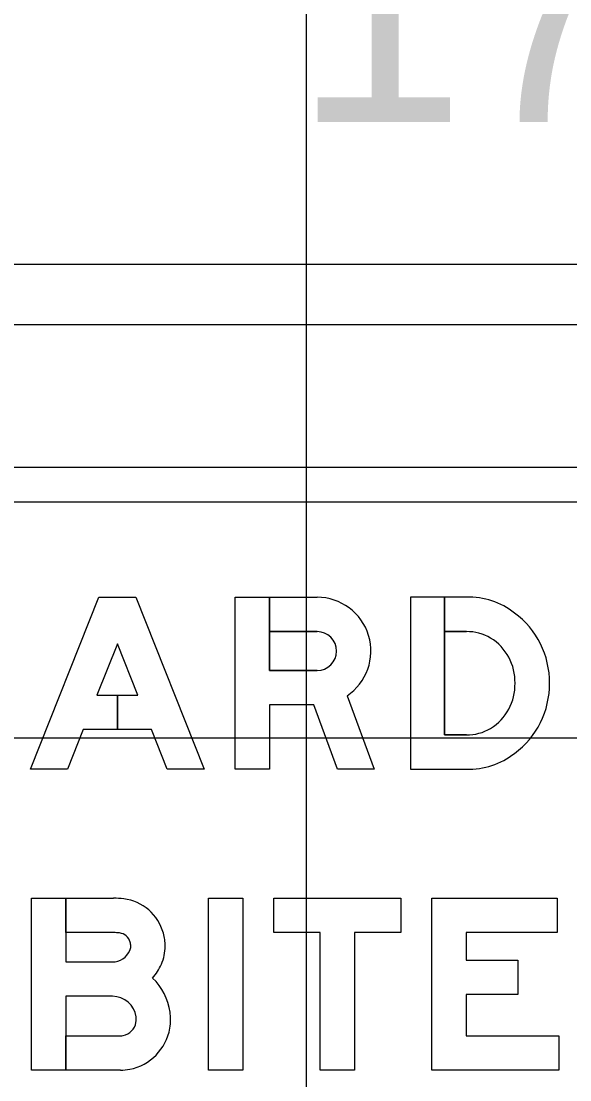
# Model space of a CAD drawing. Extents: x 2193008 to 2198143, y 1236112 to 1237864.
# Drawn here: x 2195089.48 to 2195092.14, y 1237183.45 to 1237188.57 of the extents above; entities that cross this region are included whole.
import ezdxf

# ---------------------------------------------------------------- set-up
doc = ezdxf.new("R2010")
doc.units = 0
for name, color, linetype in [('GSBWFILL', 7, 'Continuous'), ('GSCOLORFILL', 7, 'Continuous'), ('GSDIMS', 7, 'Continuous'), ('GSOUTLINE', 7, 'Continuous'), ('Level 55', 7, 'Continuous'), ('M-ROADS', 7, 'Continuous')]:
    doc.layers.add(name, color=color, linetype=linetype)

msp = doc.modelspace()

# ---------------------------------------------------------------- linework, layer by layer
at = {"layer": 'GSBWFILL'}
msp.add_line((2195091.636, 1237185.1203), (2195091.5295, 1237185.1203), dxfattribs=at)
for points in [[(2195089.9449, 1237185.3117), (2195089.9449, 1237185.1452), (2195089.7797, 1237185.1452), (2195089.7036, 1237184.9538), (2195089.5245, 1237184.9538), (2195089.8553, 1237185.7863), (2195090.0345, 1237185.7863), (2195090.3653, 1237184.9538), (2195090.1861, 1237184.9538), (2195090.11, 1237185.1452), (2195089.9449, 1237185.1452), (2195089.9449, 1237185.3117), (2195090.0439, 1237185.3117), (2195089.9449, 1237185.5608), (2195089.8459, 1237185.3117)], [(2195090.3859, 1237184.3294), (2195090.5524, 1237184.3294), (2195090.5524, 1237183.4969), (2195090.3859, 1237183.4969)], [(2195091.0935, 1237183.4969), (2195090.927, 1237183.4969), (2195090.927, 1237184.1629), (2195090.7023, 1237184.1629), (2195090.7023, 1237184.3294), (2195091.3183, 1237184.3294), (2195091.3183, 1237184.1629), (2195091.0935, 1237184.1629)], [(2195092.0759, 1237184.3294), (2195092.0759, 1237184.1629), (2195091.6347, 1237184.1629), (2195091.6347, 1237184.0297), (2195091.8844, 1237184.0297), (2195091.8844, 1237183.8632), (2195091.6347, 1237183.8632), (2195091.6347, 1237183.6634), (2195092.0842, 1237183.6634), (2195092.0842, 1237183.4969), (2195091.4682, 1237183.4969), (2195091.4682, 1237184.3294)]]:
    msp.add_lwpolyline(points, close=True, dxfattribs=at)
for points in [[(2195091.0574, 1237185.3089), (2195091.1895, 1237184.9538), (2195091.0118, 1237184.9538), (2195090.8961, 1237185.2649), (2195090.6816, 1237185.2649), (2195090.6816, 1237184.9538), (2195090.5151, 1237184.9538), (2195090.5151, 1237185.7863), (2195090.6816, 1237185.7863), (2195090.6816, 1237185.4314)], [(2195090.9124, 1237185.6198), (2195090.6817, 1237185.6198), (2195090.6817, 1237185.7863), (2195090.9124, 1237185.7863)], [(2195091.5295, 1237185.1203), (2195091.5295, 1237185.7863), (2195091.3643, 1237185.7863), (2195091.3643, 1237184.9538), (2195091.636, 1237184.9538)], [(2195091.636, 1237185.7863), (2195091.5295, 1237185.7863), (2195091.5295, 1237185.6198), (2195091.636, 1237185.6198)], [(2195090.6816, 1237185.4314), (2195090.9124, 1237185.4314)], [(2195089.921, 1237183.8544), (2195089.6949, 1237183.8544), (2195089.6949, 1237183.4969), (2195089.5284, 1237183.4969), (2195089.5284, 1237184.3294), (2195089.6949, 1237184.3294), (2195089.6949, 1237184.0209), (2195089.921, 1237184.0209)], [(2195089.9261, 1237184.1629), (2195089.6949, 1237184.1629), (2195089.6949, 1237184.3294), (2195089.9261, 1237184.3294)], [(2195089.9594, 1237183.4969), (2195089.6949, 1237183.4969), (2195089.6949, 1237183.6634), (2195089.9594, 1237183.6634)]]:
    msp.add_lwpolyline(points, dxfattribs=at)
for radius, start in [(0.2607, 303.7836), (0.0942, 270)]:
    msp.add_arc((2195090.9124, 1237185.5256), radius, start, 90, dxfattribs=at)
for centre, major_axis, ratio, start_param, end_param in [((2195091.647, 1237185.4221), (0, 0.3644), 0.992009, 5.621793, 6.313477), ((2195091.6274, 1237185.3742), (0, 0.4145), 0.992009, 4.702399, 5.655315), ((2195091.64, 1237185.3945), (0, 0.2253), 0.992009, 5.75224, 6.301036), ((2195091.6246, 1237185.3765), (0, 0.2487), 0.992009, 4.686283, 5.735161), ((2195091.6246, 1237185.3635), (0, 0.2487), 0.992009, 3.689617, 4.738495), ((2195091.6274, 1237185.3659), (0, 0.4145), 0.992009, 3.769463, 4.722379), ((2195091.64, 1237185.3455), (0, 0.2253), 0.992009, 3.123742, 3.672538), ((2195091.647, 1237185.318), (0, 0.3644), 0.992009, 3.111301, 3.802985), ((2195089.9261, 1237183.9289), (0, 0.4005), 0.999998, 6.158944, 6.283185), ((2195089.9474, 1237184.0996), (0, 0.2284), 0.999998, 4.980924, 6.158944), ((2195089.9261, 1237183.9289), (0, 0.234), 0.999998, 6.158944, 6.283185), ((2195089.9474, 1237184.0996), (0, 0.0619), 0.999998, 4.980924, 6.158944), ((2195089.9356, 1237184.0964), (0, 0.0742), 0.999998, 4.712389, 4.980924), ((2195089.9356, 1237184.0964), (0, 0.2407), 0.999998, 4.712389, 4.980924), ((2195089.921, 1237184.1132), (0, 0.0923), 0.999998, 3.141593, 4.302517), ((2195089.9598, 1237184.0964), (0, 0.05), 0.999998, 4.302517, 4.712389), ((2195089.9598, 1237184.0964), (0, 0.2165), 0.999998, 4.302517, 4.712389), ((2195089.921, 1237184.1132), (0, 0.2588), 0.999998, 3.993826, 4.302517), ((2195089.921, 1237183.7389), (0, 0.282), 0.999998, 4.848927, 5.520752), ((2195089.921, 1237183.7389), (0, 0.1155), 0.999998, 4.848927, 6.283185), ((2195089.9518, 1237183.7432), (0, 0.0844), 0.999998, 4.712389, 4.848927), ((2195089.9518, 1237183.7432), (0, 0.2509), 0.999998, 4.712389, 4.848927), ((2195089.9577, 1237183.7416), (0, 0.0784), 0.999998, 3.334454, 4.539563), ((2195089.9488, 1237183.7432), (0, 0.0874), 0.999998, 4.539563, 4.712389), ((2195089.9488, 1237183.7432), (0, 0.2539), 0.999998, 4.539563, 4.712389), ((2195089.9594, 1237183.7331), (0, 0.0698), 0.999998, 3.141593, 3.334454), ((2195089.9577, 1237183.7416), (0, 0.2449), 0.999998, 3.334454, 4.539563), ((2195089.9594, 1237183.7331), (0, 0.2363), 0.999998, 3.141593, 3.334454)]:
    msp.add_ellipse(centre, major_axis=major_axis, ratio=ratio, start_param=start_param, end_param=end_param, dxfattribs=at)
at = {"layer": 'GSCOLORFILL'}
for p, q in [((2195100.8443, 1237186.4148), (2195085.3598, 1237186.4148)), ((2195085.3598, 1237186.2483), (2195100.8443, 1237186.2483)), ((2195091.636, 1237185.1203), (2195091.5295, 1237185.1203))]:
    msp.add_line(p, q, dxfattribs=at)
for points in [[(2195089.9449, 1237185.3117), (2195089.9449, 1237185.1452), (2195089.7797, 1237185.1452), (2195089.7036, 1237184.9538), (2195089.5245, 1237184.9538), (2195089.8553, 1237185.7863), (2195090.0345, 1237185.7863), (2195090.3653, 1237184.9538), (2195090.1861, 1237184.9538), (2195090.11, 1237185.1452), (2195089.9449, 1237185.1452), (2195089.9449, 1237185.3117), (2195090.0439, 1237185.3117), (2195089.9449, 1237185.5608), (2195089.8459, 1237185.3117)], [(2195090.3859, 1237184.3294), (2195090.5524, 1237184.3294), (2195090.5524, 1237183.4969), (2195090.3859, 1237183.4969)], [(2195091.0935, 1237183.4969), (2195090.927, 1237183.4969), (2195090.927, 1237184.1629), (2195090.7023, 1237184.1629), (2195090.7023, 1237184.3294), (2195091.3183, 1237184.3294), (2195091.3183, 1237184.1629), (2195091.0935, 1237184.1629)], [(2195092.0759, 1237184.3294), (2195092.0759, 1237184.1629), (2195091.6347, 1237184.1629), (2195091.6347, 1237184.0297), (2195091.8844, 1237184.0297), (2195091.8844, 1237183.8632), (2195091.6347, 1237183.8632), (2195091.6347, 1237183.6634), (2195092.0842, 1237183.6634), (2195092.0842, 1237183.4969), (2195091.4682, 1237183.4969), (2195091.4682, 1237184.3294)]]:
    msp.add_lwpolyline(points, close=True, dxfattribs=at)
for points in [[(2195091.0574, 1237185.3089), (2195091.1895, 1237184.9538), (2195091.0118, 1237184.9538), (2195090.8961, 1237185.2649), (2195090.6816, 1237185.2649), (2195090.6816, 1237184.9538), (2195090.5151, 1237184.9538), (2195090.5151, 1237185.7863), (2195090.6816, 1237185.7863), (2195090.6816, 1237185.4314)], [(2195090.9124, 1237185.6198), (2195090.6817, 1237185.6198), (2195090.6817, 1237185.7863), (2195090.9124, 1237185.7863)], [(2195091.5295, 1237185.1203), (2195091.5295, 1237185.7863), (2195091.3643, 1237185.7863), (2195091.3643, 1237184.9538), (2195091.636, 1237184.9538)], [(2195091.636, 1237185.7863), (2195091.5295, 1237185.7863), (2195091.5295, 1237185.6198), (2195091.636, 1237185.6198)], [(2195090.6816, 1237185.4314), (2195090.9124, 1237185.4314)], [(2195089.921, 1237183.8544), (2195089.6949, 1237183.8544), (2195089.6949, 1237183.4969), (2195089.5284, 1237183.4969), (2195089.5284, 1237184.3294), (2195089.6949, 1237184.3294), (2195089.6949, 1237184.0209), (2195089.921, 1237184.0209)], [(2195089.9261, 1237184.1629), (2195089.6949, 1237184.1629), (2195089.6949, 1237184.3294), (2195089.9261, 1237184.3294)], [(2195089.9594, 1237183.4969), (2195089.6949, 1237183.4969), (2195089.6949, 1237183.6634), (2195089.9594, 1237183.6634)]]:
    msp.add_lwpolyline(points, dxfattribs=at)
for radius, start in [(0.2607, 303.7836), (0.0942, 270)]:
    msp.add_arc((2195090.9124, 1237185.5256), radius, start, 90, dxfattribs=at)
for centre, major_axis, ratio, start_param, end_param in [((2195091.647, 1237185.4221), (0, 0.3644), 0.992009, 5.621793, 6.313477), ((2195091.6274, 1237185.3742), (0, 0.4145), 0.992009, 4.702399, 5.655315), ((2195091.64, 1237185.3945), (0, 0.2253), 0.992009, 5.75224, 6.301036), ((2195091.6246, 1237185.3765), (0, 0.2487), 0.992009, 4.686283, 5.735161), ((2195091.6246, 1237185.3635), (0, 0.2487), 0.992009, 3.689617, 4.738495), ((2195091.6274, 1237185.3659), (0, 0.4145), 0.992009, 3.769463, 4.722379), ((2195091.64, 1237185.3455), (0, 0.2253), 0.992009, 3.123742, 3.672538), ((2195091.647, 1237185.318), (0, 0.3644), 0.992009, 3.111301, 3.802985), ((2195089.9261, 1237183.9289), (0, 0.4005), 0.999998, 6.158944, 6.283185), ((2195089.9474, 1237184.0996), (0, 0.2284), 0.999998, 4.980924, 6.158944), ((2195089.9261, 1237183.9289), (0, 0.234), 0.999998, 6.158944, 6.283185), ((2195089.9474, 1237184.0996), (0, 0.0619), 0.999998, 4.980924, 6.158944), ((2195089.9356, 1237184.0964), (0, 0.0742), 0.999998, 4.712389, 4.980924), ((2195089.9356, 1237184.0964), (0, 0.2407), 0.999998, 4.712389, 4.980924), ((2195089.921, 1237184.1132), (0, 0.0923), 0.999998, 3.141593, 4.302517), ((2195089.9598, 1237184.0964), (0, 0.05), 0.999998, 4.302517, 4.712389), ((2195089.9598, 1237184.0964), (0, 0.2165), 0.999998, 4.302517, 4.712389), ((2195089.921, 1237184.1132), (0, 0.2588), 0.999998, 3.993826, 4.302517), ((2195089.921, 1237183.7389), (0, 0.282), 0.999998, 4.848927, 5.520752), ((2195089.921, 1237183.7389), (0, 0.1155), 0.999998, 4.848927, 6.283185), ((2195089.9518, 1237183.7432), (0, 0.0844), 0.999998, 4.712389, 4.848927), ((2195089.9518, 1237183.7432), (0, 0.2509), 0.999998, 4.712389, 4.848927), ((2195089.9577, 1237183.7416), (0, 0.0784), 0.999998, 3.334454, 4.539563), ((2195089.9488, 1237183.7432), (0, 0.0874), 0.999998, 4.539563, 4.712389), ((2195089.9488, 1237183.7432), (0, 0.2539), 0.999998, 4.539563, 4.712389), ((2195089.9594, 1237183.7331), (0, 0.0698), 0.999998, 3.141593, 3.334454), ((2195089.9577, 1237183.7416), (0, 0.2449), 0.999998, 3.334454, 4.539563), ((2195089.9594, 1237183.7331), (0, 0.2363), 0.999998, 3.141593, 3.334454)]:
    msp.add_ellipse(centre, major_axis=major_axis, ratio=ratio, start_param=start_param, end_param=end_param, dxfattribs=at)
at = {"layer": 'GSDIMS'}
msp.add_line((2195084.8686, 1237187.3983), (2195101.3438, 1237187.3983), dxfattribs=at)
at = {"layer": 'GSOUTLINE'}
for p, q in [((2195091.636, 1237185.1203), (2195091.636, 1237185.1203)), ((2195091.636, 1237184.9538), (2195091.636, 1237184.9538))]:
    msp.add_line(p, q, dxfattribs=at)
for points in [[(2195090.11, 1237185.1452), (2195089.7797, 1237185.1452), (2195089.7036, 1237184.9538), (2195089.5245, 1237184.9538), (2195089.8553, 1237185.7863), (2195090.0345, 1237185.7863), (2195090.3653, 1237184.9538), (2195090.1861, 1237184.9538)], [(2195089.8459, 1237185.3117), (2195090.0439, 1237185.3117), (2195089.9449, 1237185.5608)], [(2195090.3859, 1237184.3294), (2195090.5524, 1237184.3294), (2195090.5524, 1237183.4969), (2195090.3859, 1237183.4969)], [(2195091.0935, 1237183.4969), (2195090.927, 1237183.4969), (2195090.927, 1237184.1629), (2195090.7023, 1237184.1629), (2195090.7023, 1237184.3294), (2195091.3183, 1237184.3294), (2195091.3183, 1237184.1629), (2195091.0935, 1237184.1629)], [(2195092.0759, 1237184.3294), (2195092.0759, 1237184.1629), (2195091.6347, 1237184.1629), (2195091.6347, 1237184.0297), (2195091.8844, 1237184.0297), (2195091.8844, 1237183.8632), (2195091.6347, 1237183.8632), (2195091.6347, 1237183.6634), (2195092.0842, 1237183.6634), (2195092.0842, 1237183.4969), (2195091.4682, 1237183.4969), (2195091.4682, 1237184.3294)]]:
    msp.add_lwpolyline(points, close=True, dxfattribs=at)
for points in [[(2195091.0574, 1237185.3089), (2195091.1895, 1237184.9538), (2195091.0118, 1237184.9538), (2195090.8961, 1237185.2649), (2195090.6816, 1237185.2649), (2195090.6816, 1237184.9538), (2195090.5151, 1237184.9538), (2195090.5151, 1237185.7863), (2195090.9124, 1237185.7863)], [(2195091.636, 1237185.7863), (2195091.3643, 1237185.7863), (2195091.3643, 1237184.9538), (2195091.636, 1237184.9538)], [(2195090.9124, 1237185.4314), (2195090.6816, 1237185.4314), (2195090.6816, 1237185.6198), (2195090.9124, 1237185.6198)], [(2195091.636, 1237185.6198), (2195091.5295, 1237185.6198), (2195091.5295, 1237185.1203), (2195091.636, 1237185.1203)], [(2195089.9594, 1237183.4969), (2195089.5284, 1237183.4969), (2195089.5284, 1237184.3294), (2195089.9261, 1237184.3294)], [(2195089.9261, 1237184.1629), (2195089.6949, 1237184.1629), (2195089.6949, 1237184.0209), (2195089.921, 1237184.0209)], [(2195089.921, 1237183.8544), (2195089.6949, 1237183.8544), (2195089.6949, 1237183.6634)], [(2195089.6949, 1237183.6634), (2195089.9594, 1237183.6634)]]:
    msp.add_lwpolyline(points, dxfattribs=at)
for radius, start in [(0.2607, 303.7836), (0.0942, 270)]:
    msp.add_arc((2195090.9124, 1237185.5256), radius, start, 90, dxfattribs=at)
for centre, major_axis, ratio, start_param, end_param in [((2195091.647, 1237185.4221), (0, 0.3644), 0.992009, 5.621793, 6.313477), ((2195091.6274, 1237185.3742), (0, 0.4145), 0.992009, 4.702399, 5.655315), ((2195091.64, 1237185.3945), (0, 0.2253), 0.992009, 5.75224, 6.301036), ((2195091.6246, 1237185.3765), (0, 0.2487), 0.992009, 4.686283, 5.735161), ((2195091.6246, 1237185.3635), (0, 0.2487), 0.992009, 3.689617, 4.738495), ((2195091.6274, 1237185.3659), (0, 0.4145), 0.992009, 3.769463, 4.722379), ((2195091.64, 1237185.3455), (0, 0.2253), 0.992009, 3.123742, 3.672538), ((2195091.647, 1237185.318), (0, 0.3644), 0.992009, 3.111301, 3.802985), ((2195089.9261, 1237183.9289), (0, 0.4005), 0.999998, 6.158944, 6.283185), ((2195089.9474, 1237184.0996), (0, 0.2284), 0.999998, 4.980924, 6.158944), ((2195089.9261, 1237183.9289), (0, 0.234), 0.999998, 6.158944, 6.283185), ((2195089.9474, 1237184.0996), (0, 0.0619), 0.999998, 4.980924, 6.158944), ((2195089.9356, 1237184.0964), (0, 0.0742), 0.999998, 4.712389, 4.980924), ((2195089.9356, 1237184.0964), (0, 0.2407), 0.999998, 4.712389, 4.980924), ((2195089.921, 1237184.1132), (0, 0.0923), 0.999998, 3.141593, 4.302517), ((2195089.9598, 1237184.0964), (0, 0.05), 0.999998, 4.302517, 4.712389), ((2195089.9598, 1237184.0964), (0, 0.2165), 0.999998, 4.302517, 4.712389), ((2195089.921, 1237184.1132), (0, 0.2588), 0.999998, 3.993826, 4.302517), ((2195089.921, 1237183.7389), (0, 0.282), 0.999998, 4.848927, 5.520752), ((2195089.921, 1237183.7389), (0, 0.1155), 0.999998, 4.848927, 6.283185), ((2195089.9518, 1237183.7432), (0, 0.0844), 0.999998, 4.712389, 4.848927), ((2195089.9518, 1237183.7432), (0, 0.2509), 0.999998, 4.712389, 4.848927), ((2195089.9577, 1237183.7416), (0, 0.0784), 0.999998, 3.334454, 4.539563), ((2195089.9488, 1237183.7432), (0, 0.0874), 0.999998, 4.539563, 4.712389), ((2195089.9488, 1237183.7432), (0, 0.2539), 0.999998, 4.539563, 4.712389), ((2195089.9594, 1237183.7331), (0, 0.0698), 0.999998, 3.141593, 3.334454), ((2195089.9577, 1237183.7416), (0, 0.2449), 0.999998, 3.334454, 4.539563), ((2195089.9594, 1237183.7331), (0, 0.2363), 0.999998, 3.141593, 3.334454)]:
    msp.add_ellipse(centre, major_axis=major_axis, ratio=ratio, start_param=start_param, end_param=end_param, dxfattribs=at)
at = {"layer": 'M-ROADS'}
for p, q in [((2195090.8603, 1237163.1062), (2195090.8603, 1237223.1062)), ((2195042.8603, 1237187.1062), (2195172.8603, 1237187.1062)), ((2195042.8603, 1237185.1062), (2195172.8603, 1237185.1062))]:
    msp.add_line(p, q, dxfattribs=at)

# ---------------------------------------------------------------- texts
at = {"layer": 'Level 55'}
msp.add_text("17.5'", height=1.11046, dxfattribs=at).set_placement((2195090.8026, 1237188.0865))

doc.saveas('drawing.dxf')
